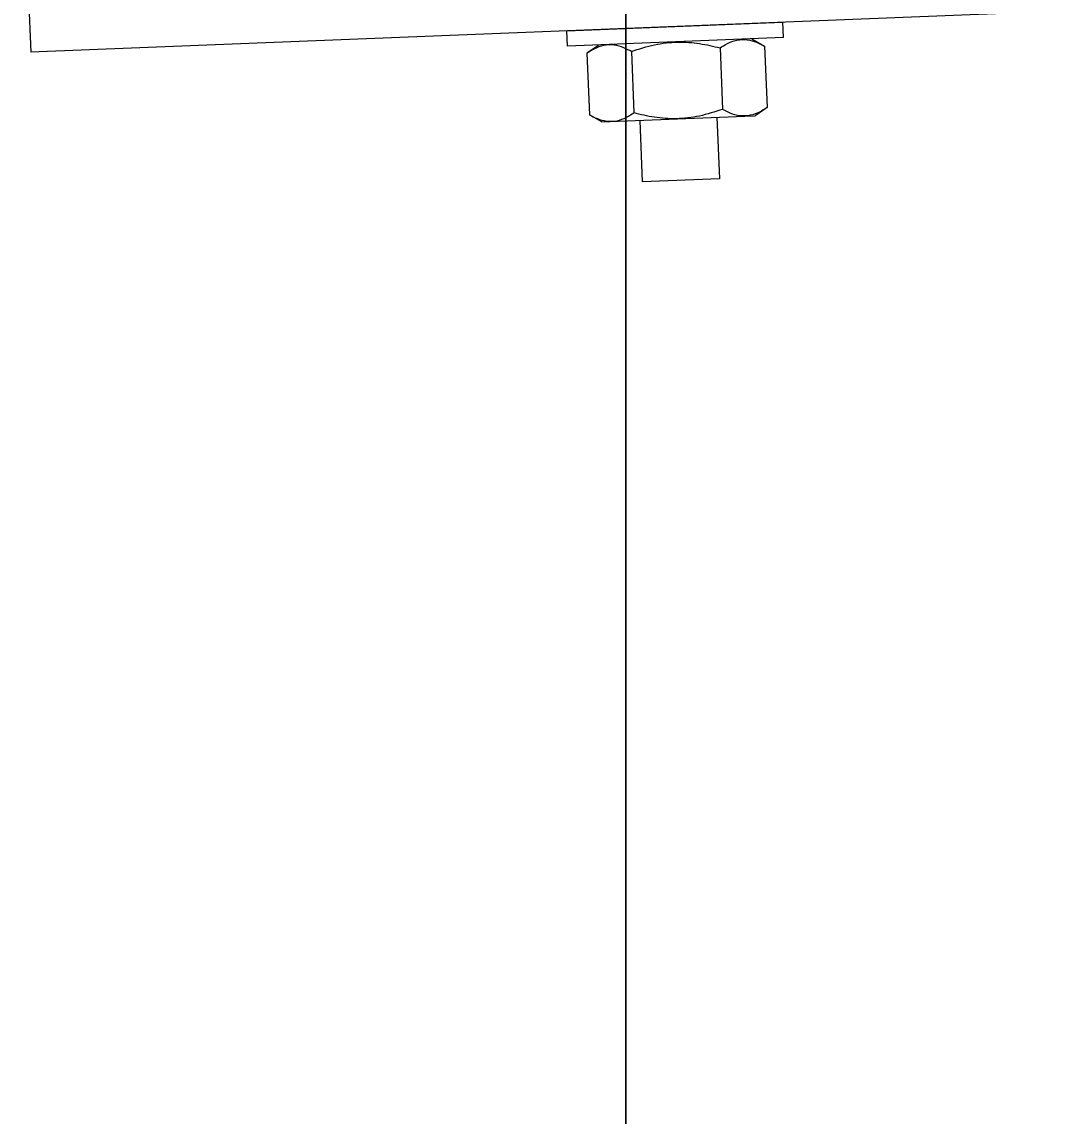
# Model space of a CAD drawing. Extents: x 9538 to 81668, y 7600 to 11751.
# Drawn here: x 15092.01 to 15099, y 9725.35 to 9732.75 of the extents above; entities that cross this region are included whole.
import ezdxf

# ---------------------------------------------------------------- set-up
doc = ezdxf.new("R2010")
doc.units = 0
doc.layers.add('DsnShtMinorGrid16', color=7, linetype='Continuous')
doc.layers.add('dsnStdTable', color=7, linetype='Continuous')

msp = doc.modelspace()

# ---------------------------------------------------------------- linework, layer by layer
at = {"layer": 'DsnShtMinorGrid16'}
for p, q in [((15096.0995, 9626.6588), (15096.0995, 9744.8878)), ((15096.0995, 9744.8878), (15096.0995, 9626.6588))]:
    msp.add_line(p, q, dxfattribs=at)
at = {"layer": 'dsnStdTable'}
for p, q in [((15092.0139, 9734.0392), (15092.0736, 9732.5472)), ((15092.0139, 9734.0392), (15092.0736, 9732.5472)), ((15098.997, 9732.8241), (15092.0736, 9732.5472)), ((15098.997, 9732.8241), (15092.0736, 9732.5472)), ((15095.6999, 9732.6923), (15097.1623, 9732.7508)), ((15095.6999, 9732.6923), (15097.1623, 9732.7508)), ((15097.1665, 9732.6465), (15097.1623, 9732.7508)), ((15097.1665, 9732.6465), (15097.1623, 9732.7508)), ((15095.7041, 9732.588), (15095.6999, 9732.6923)), ((15095.7041, 9732.588), (15095.6999, 9732.6923)), ((15097.1665, 9732.6465), (15095.7041, 9732.588)), ((15097.1665, 9732.6465), (15095.7041, 9732.588)), ((15096.9529, 9732.638), (15097.0383, 9732.5889)), ((15096.9529, 9732.638), (15097.0383, 9732.5889)), ((15095.9176, 9732.5966), (15095.8364, 9732.5408)), ((15095.9176, 9732.5966), (15095.8364, 9732.5408)), ((15096.1369, 9732.5528), (15096.1535, 9732.1373)), ((15096.1369, 9732.5528), (15096.1535, 9732.1373)), ((15096.7378, 9732.5768), (15096.7544, 9732.1613)), ((15096.7378, 9732.5768), (15096.7544, 9732.1613)), ((15097.0383, 9732.5889), (15097.0549, 9732.1734)), ((15097.0383, 9732.5889), (15097.0549, 9732.1734)), ((15095.8364, 9732.5408), (15095.8531, 9732.1253)), ((15095.8364, 9732.5408), (15095.8531, 9732.1253)), ((15095.9384, 9732.0762), (15095.8531, 9732.1253)), ((15095.9384, 9732.0762), (15095.8531, 9732.1253)), ((15095.9384, 9732.0762), (15096.9044, 9732.1148)), ((15095.9384, 9732.0762), (15096.9044, 9732.1148)), ((15096.7163, 9732.1073), (15096.7329, 9731.6918)), ((15096.7163, 9732.1073), (15096.7329, 9731.6918)), ((15096.9044, 9732.1148), (15096.9737, 9732.1176)), ((15096.9044, 9732.1148), (15096.9737, 9732.1176)), ((15097.0549, 9732.1734), (15096.9737, 9732.1176)), ((15097.0549, 9732.1734), (15096.9737, 9732.1176)), ((15096.2125, 9731.671), (15096.1959, 9732.0865)), ((15096.2125, 9731.671), (15096.1959, 9732.0865)), ((15096.7329, 9731.6918), (15096.2125, 9731.671)), ((15096.7329, 9731.6918), (15096.2125, 9731.671))]:
    msp.add_line(p, q, dxfattribs=at)
for points in [[(15096.7378, 9732.5768), (15096.7501, 9732.5848), (15096.7847, 9732.6074), (15096.8485, 9732.6338), (15096.9224, 9732.6354), (15096.9858, 9732.6168), (15097.0204, 9732.5984), (15097.0383, 9732.5889)], [(15096.7378, 9732.5768), (15096.7501, 9732.5848), (15096.7847, 9732.6074), (15096.8485, 9732.6338), (15096.9224, 9732.6354), (15096.9858, 9732.6168), (15097.0204, 9732.5984), (15097.0383, 9732.5889)], [(15096.1369, 9732.5528), (15096.1241, 9732.5598), (15096.0877, 9732.5795), (15096.0221, 9732.6007), (15095.9483, 9732.5964), (15095.8865, 9732.5728), (15095.8535, 9732.5517), (15095.8365, 9732.5408)], [(15096.1369, 9732.5528), (15096.1241, 9732.5598), (15096.0877, 9732.5795), (15096.0221, 9732.6007), (15095.9483, 9732.5964), (15095.8865, 9732.5728), (15095.8535, 9732.5517), (15095.8365, 9732.5408)], [(15096.1369, 9732.5528), (15096.1887, 9732.5696), (15096.2938, 9732.6037), (15096.4508, 9732.6206), (15096.6006, 9732.6101), (15096.6917, 9732.588), (15096.7378, 9732.5768)], [(15096.1369, 9732.5528), (15096.1887, 9732.5696), (15096.2938, 9732.6037), (15096.4508, 9732.6206), (15096.6006, 9732.6101), (15096.6917, 9732.588), (15096.7378, 9732.5768)], [(15095.8531, 9732.1253), (15095.8708, 9732.1159), (15095.9054, 9732.0974), (15095.968, 9732.079), (15096.042, 9732.0801), (15096.106, 9732.1063), (15096.1413, 9732.1293), (15096.1535, 9732.1373)], [(15095.8531, 9732.1253), (15095.8708, 9732.1159), (15095.9054, 9732.0974), (15095.968, 9732.079), (15096.042, 9732.0801), (15096.106, 9732.1063), (15096.1413, 9732.1293), (15096.1535, 9732.1373)], [(15096.7544, 9732.1613), (15096.7026, 9732.1445), (15096.5975, 9732.1104), (15096.4406, 9732.0936), (15096.2907, 9732.1041), (15096.1996, 9732.1261), (15096.1535, 9732.1373)], [(15096.7544, 9732.1613), (15096.7026, 9732.1445), (15096.5975, 9732.1104), (15096.4406, 9732.0936), (15096.2907, 9732.1041), (15096.1996, 9732.1261), (15096.1535, 9732.1373)], [(15097.0549, 9732.1734), (15097.038, 9732.1625), (15097.005, 9732.1414), (15096.944, 9732.118), (15096.8702, 9732.1133), (15096.8043, 9732.1343), (15096.7673, 9732.1544), (15096.7544, 9732.1613)], [(15097.0549, 9732.1734), (15097.038, 9732.1625), (15097.005, 9732.1414), (15096.944, 9732.118), (15096.8702, 9732.1133), (15096.8043, 9732.1343), (15096.7673, 9732.1544), (15096.7544, 9732.1613)]]:
    msp.add_open_spline(points, degree=3, dxfattribs=at)

doc.saveas('drawing.dxf')
